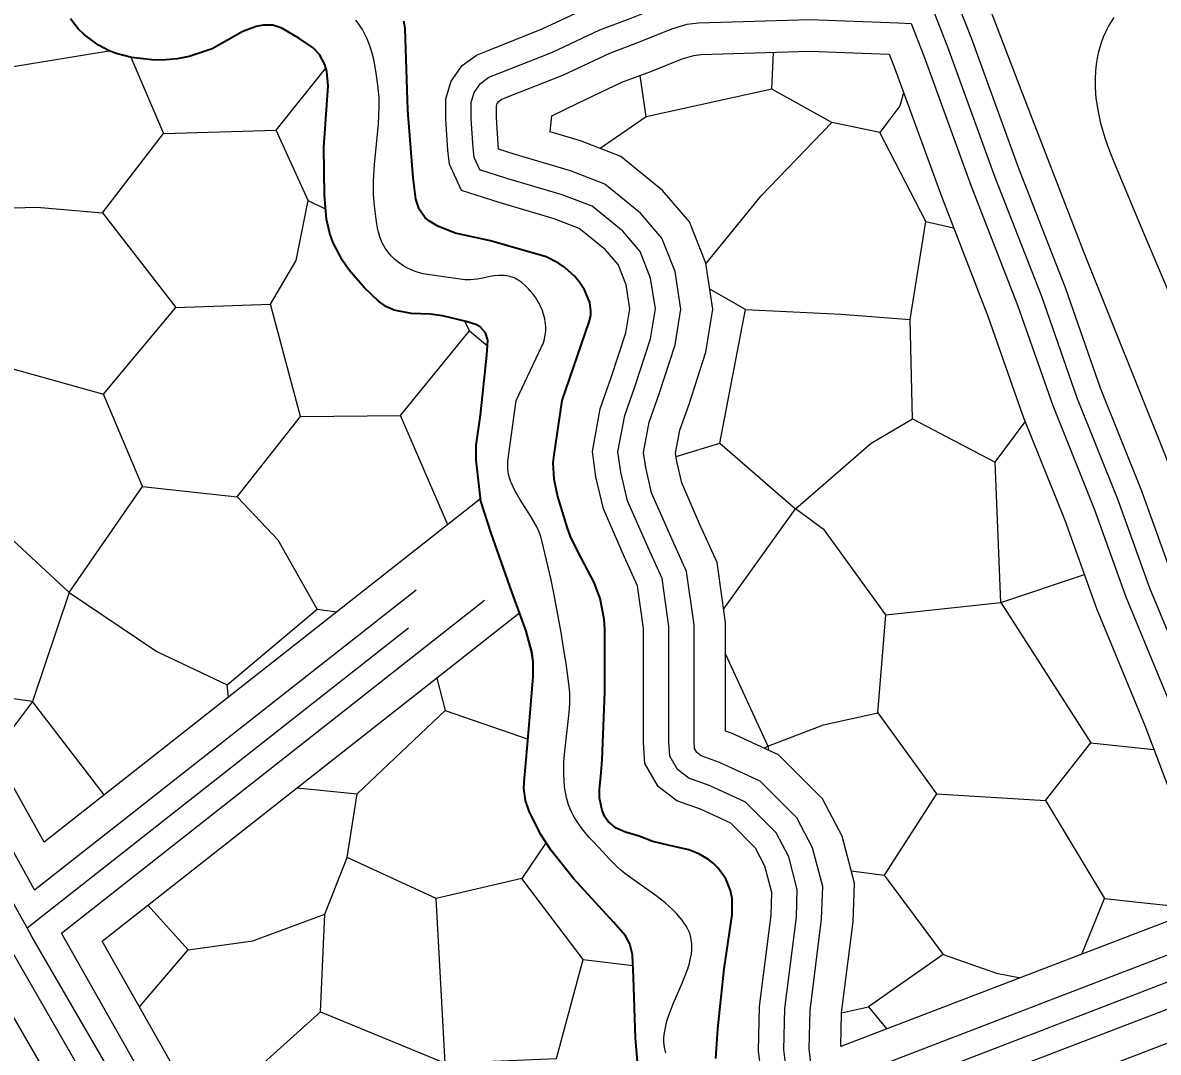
# Model space of a CAD drawing. Extents: x -64005 to -55000, y -89025 to -80000.
# Drawn here: x -56487.2 to -56037.8, y -87337.1 to -86929.7 of the extents above; entities that cross this region are included whole.
import ezdxf

# ---------------------------------------------------------------- set-up
doc = ezdxf.new("R2010")
doc.units = 0
doc.header["$LTSCALE"] = 32
doc.linetypes.add('DASH_DOUBLE_DOT', pattern=[9.2, 5, -1.2, 0.3, -1.2, 0.3, -1.2])
doc.linetypes.add('LONG_DASHED', pattern=[7.5, 6, -1.5])
for name, color, linetype, lineweight in [('19', 7, 'Continuous', 25), ('2', 7, 'Continuous', 25), ('24', 7, 'Continuous', 25), ('39', 7, 'LONG_DASHED', 25), ('53', 7, 'DASH_DOUBLE_DOT', 25), ('6', 7, 'Continuous', 25), ('7', 7, 'Continuous', 13), ('8', 7, 'Continuous', 25)]:
    doc.layers.add(name, color=color, linetype=linetype, lineweight=lineweight)

msp = doc.modelspace()

# ---------------------------------------------------------------- linework, layer by layer
at = {"layer": '19'}
for p, q in [((-56491.74, -86947.17), (-56453.09, -86940.84)), ((-56240.51, -86967), (-56258.62, -86979.51)), ((-56374.18, -87000.05), (-56367.28, -87003.53)), ((-56129.78, -87008.42), (-56118.79, -87010.85)), ((-56310.33, -87051.6), (-56303.3, -87057.56)), ((-56318.91, -87128.33), (-56337.62, -87085.08)), ((-56209.77, -87161.57), (-56181.31, -87122.09)), ((-56100.07, -87159.11), (-56067.03, -87148.08)), ((-56370.65, -87161.74), (-56362.8, -87162.81)), ((-56405.77, -87196.58), (-56406.33, -87191.71)), ((-56483.38, -87198.31), (-56498.51, -87218.41)), ((-56454.92, -87235.2), (-56483.38, -87198.31)), ((-56193.83, -87216.71), (-56192.32, -87215.94)), ((-56192.32, -87215.94), (-56191.98, -87217.56)), ((-56159.3, -87265.3), (-56146.31, -87267.03)), ((-56068.01, -87298.23), (-56059.12, -87276.29)), ((-56441.02, -87319.07), (-56421.72, -87296.55)), ((-56265.41, -87300.36), (-56245.69, -87302.79)), ((-56163.1, -87321.43), (-56152.48, -87319.03))]:
    msp.add_line(p, q, dxfattribs=at)
for points in [[(-56360.7, -87023.83), (-56358.01, -87027.67), (-56351.92, -87034.59), (-56346.57, -87039.78), (-56343.43, -87041.95), (-56340.23, -87043.41), (-56333.52, -87044.78), (-56325.87, -87045.06), (-56321.12, -87045.73), (-56311.72, -87047.89), (-56307.86, -87049.14), (-56306.12, -87050.12), (-56304.08, -87052.42), (-56303.17, -87055.34), (-56303.51, -87061.2), (-56306.06, -87084.97), (-56307.75, -87096.86), (-56307.76, -87102.8), (-56305.96, -87118.15), (-56478.69, -87253.88), (-56997.62, -86325.05)], [(-56468.25, -86928.18), (-56465.2, -86932.19), (-56462.79, -86934.53), (-56457.21, -86938.65), (-56453.02, -86940.88), (-56450.15, -86941.97), (-56444.19, -86943.46), (-56436.13, -86944.44), (-56432.09, -86944.52), (-56426.08, -86944.02), (-56421.38, -86943.08), (-56412.21, -86940.05), (-56400.04, -86933.26), (-56394.79, -86931.24), (-56392.09, -86930.64), (-56388.15, -86930.71), (-56384.67, -86931.89), (-56377.96, -86935.81), (-56372.21, -86939.65), (-56369.75, -86942.32), (-56367.61, -86946.33), (-56366.83, -86949.1), (-56366.36, -86954.77), (-56368.06, -86979.11), (-56367.79, -86997.98), (-56366.92, -87007.42), (-56365.69, -87013.13), (-56364.38, -87016.79), (-56360.7, -87023.83)], [(-56277.81, -86966.58), (-56267.48, -86961.5), (-56250.03, -86953.31), (-56238.61, -86949.01), (-56226.21, -86944.02), (-56221.56, -86942.64), (-56218.79, -86942.28), (-56175.76, -86940.96), (-56144.27, -86942.2), (-56142.31, -86947.24), (-56123.49, -86998.78), (-56105.17, -87045.78), (-56091.19, -87085.65), (-56074.79, -87126.49), (-56062.23, -87161.45), (-56043.08, -87207.81), (-56021.06, -87265.83), (-56015.7, -87278.16), (-56163.42, -87334.84)], [(-56444.35, -86943.42), (-56431.42, -86973.61), (-56386.95, -86972.29), (-56367.21, -86947.74)], [(-56138.56, -86957.5), (-56140.1, -86962.6), (-56148.03, -86973.17), (-56166.98, -86969.2), (-56190.74, -86955.98), (-56190.04, -86941.4)], [(-56190.74, -86955.98), (-56240.51, -86967), (-56242.86, -86950.61)], [(-56163.42, -87334.84), (-56163.1, -87321.41), (-56158.56, -87285.46), (-56158.02, -87270.1), (-56162.94, -87251.58), (-56170.62, -87236.82), (-56188.06, -87219.36), (-56206.62, -87210.83), (-56209, -87209.97), (-56209, -87194.46), (-56209, -87167.07), (-56212.33, -87143.31), (-56219.3, -87127.98), (-56226.39, -87111.79), (-56228.34, -87103.38), (-56228.83, -87100.01), (-56227.16, -87090.96), (-56223.49, -87080.61), (-56216.79, -87060.07), (-56214.03, -87043.04), (-56216.87, -87024.93), (-56223.33, -87008.47), (-56233.95, -86996.07), (-56250.44, -86982.68), (-56266.4, -86976.49), (-56278.46, -86972.95), (-56277.81, -86966.58)], [(-56455.64, -87004.9), (-56426.57, -87042.35), (-56389.15, -87041.03), (-56379.01, -87023.85), (-56374.18, -87000.05), (-56386.95, -86972.29)], [(-56216.83, -87025.18), (-56194.96, -86998.28), (-56166.98, -86969.2)], [(-56514.21, -87003.57), (-56481.62, -87002.7), (-56455.64, -87004.9), (-56431.42, -86973.61)], [(-56201.12, -87043.22), (-56163.26, -87044.99), (-56135.96, -87047.19), (-56129.78, -87008.42), (-56148.03, -86973.17)], [(-56228.63, -87101.38), (-56211.26, -87096.1), (-56201.12, -87043.22), (-56215.28, -87035.09)], [(-56494.39, -87065.7), (-56455.21, -87076.71), (-56426.57, -87042.35)], [(-56439.78, -87113.28), (-56402.36, -87117.25), (-56377.26, -87085.52), (-56389.15, -87041.03)], [(-56377.26, -87085.52), (-56337.62, -87085.08), (-56310.33, -87051.6), (-56312.24, -87047.77)], [(-56211.26, -87096.1), (-56181.31, -87122.09), (-56151.37, -87096.1), (-56135.06, -87086.41), (-56135.96, -87047.19)], [(-56468.85, -87155.14), (-56439.78, -87113.28), (-56455.21, -87076.71)], [(-56135.06, -87086.41), (-56102.28, -87103.59), (-56090.42, -87087.58)], [(-56145.63, -87163.95), (-56100.07, -87159.11), (-56102.28, -87103.59)], [(-56510.68, -87110.64), (-56493.06, -87132.67), (-56468.85, -87155.14), (-56483.38, -87198.31), (-56508.92, -87194.79), (-56514.87, -87189.12)], [(-56468.85, -87155.14), (-56434.06, -87178.48), (-56406.33, -87191.71), (-56370.65, -87161.74), (-56386.08, -87134.44), (-56402.36, -87117.25)], [(-56209, -87179.55), (-56192.32, -87215.94), (-56170.3, -87207.56), (-56148.73, -87202.72), (-56145.63, -87163.95), (-56169.86, -87130.46), (-56181.31, -87122.09)], [(-56100.07, -87159.11), (-56064.41, -87214.61), (-56039.48, -87217.28)], [(-56241.53, -87664.62), (-56287, -87587.48), (-56350.46, -87476.46), (-56428.31, -87341.54), (-56455.73, -87293.08), (-56290.56, -87163.27)], [(-56290.56, -87163.27), (-56287.95, -87170.44), (-56285.77, -87178.36), (-56285.2, -87182.43), (-56285.12, -87188.56), (-56287.1, -87212.33), (-56288.8, -87230.17), (-56288.85, -87232.6), (-56288.18, -87237.39), (-56286.67, -87242.09), (-56282, -87251.12), (-56278.02, -87257.23), (-56269.27, -87268.38), (-56253.42, -87285.65), (-56248.64, -87290.98), (-56246.91, -87294.14), (-56245.87, -87298.54), (-56245.49, -87307.44), (-56244.64, -87331.5), (-56243.86, -87340.67)], [(-56323.3, -87189), (-56320.01, -87201.84), (-56287.18, -87213.22)], [(-56378.55, -87232.43), (-56354.8, -87234.87), (-56320.01, -87201.84)], [(-56148.73, -87202.72), (-56125.61, -87234.87), (-56082.46, -87237.51), (-56064.41, -87214.61)], [(-56437.66, -87278.87), (-56421.72, -87296.55), (-56396.18, -87293.03), (-56367.57, -87282.45), (-56358.75, -87259.99), (-56354.8, -87234.87)], [(-56125.61, -87234.87), (-56146.31, -87267.03), (-56122.97, -87298.32), (-56101.84, -87305.81), (-56092.33, -87307.56)], [(-56082.46, -87237.51), (-56059.12, -87276.29), (-56021.37, -87280.33)], [(-56280.05, -87254.11), (-56289.62, -87268.36), (-56323.52, -87276.29), (-56358.75, -87259.99)], [(-56320.01, -87341.33), (-56275.97, -87339.56), (-56265.41, -87300.36), (-56289.62, -87268.36)], [(-56369.33, -87321.06), (-56320.01, -87341.33), (-56323.52, -87276.29)], [(-56422.53, -87351.55), (-56403.67, -87351.9), (-56369.33, -87321.06), (-56367.57, -87282.45)], [(-56507.31, -87294.92), (-56467.35, -87363.93), (-56389.48, -87498.86), (-56325.92, -87610.08), (-56279.46, -87688.87), (-56275.39, -87699.04)], [(-56122.97, -87298.32), (-56152.48, -87319.03), (-56145.23, -87327.86)], [(-56051.83, -87551.3), (-56057.68, -87547.06), (-56058.77, -87545.51), (-56061.48, -87536.59), (-56067.62, -87515.07), (-56069.25, -87492.99), (-56067.35, -87457.59), (-56068.83, -87439.32), (-56074.3, -87422.95), (-56083.67, -87407.52), (-56105.12, -87387.47), (-56128.13, -87373.59), (-56131.71, -87370.88), (-55969.72, -87308.71)]]:
    msp.add_lwpolyline(points, dxfattribs=at)
at = {"layer": '2', "lineweight": 35}
msp.add_lwpolyline([(-56212.84, -87339.56), (-56212.14, -87327.75), (-56209.62, -87304.12), (-56206.41, -87282.64), (-56206.48, -87276.21), (-56207.13, -87273.02), (-56208.97, -87268.42), (-56211.95, -87264.17), (-56213.91, -87262.23), (-56215.78, -87260.74), (-56219.65, -87258.5), (-56223.63, -87257.01), (-56231.75, -87255.16), (-56237.77, -87253.67), (-56243.27, -87251.59), (-56248.61, -87249.95), (-56252.38, -87248.34), (-56255.55, -87245.78), (-56256.79, -87243.97), (-56257.92, -87241.47), (-56258.96, -87236.46), (-56258.99, -87233.12), (-56258.31, -87226.43), (-56257.86, -87221.42), (-56256.79, -87194.57), (-56256.79, -87169.86), (-56257.08, -87165.74), (-56258.7, -87157.6), (-56261.02, -87151.19), (-56267.39, -87139.15), (-56270.37, -87132.95), (-56271.57, -87129.68), (-56275.55, -87116.83), (-56276.87, -87110.38), (-56277.23, -87103.92), (-56276.93, -87100.68), (-56273.71, -87079.2), (-56262.99, -87048.04), (-56262.41, -87045.53), (-56262.31, -87043.83), (-56262.75, -87040.42), (-56264.8, -87035.38), (-56266.95, -87032.19), (-56268.66, -87030.18), (-56272.64, -87026.56), (-56275.11, -87024.84), (-56280.07, -87022.37), (-56295.15, -87017.97), (-56302.06, -87016.08), (-56316.06, -87012.99), (-56322.9, -87010.28), (-56326.24, -87008.31), (-56327.91, -87006.93), (-56330.25, -87003.54), (-56331.58, -86999.56), (-56332.67, -86991.13), (-56334.81, -86964.28), (-56335.89, -86932.04), (-56336.32, -86929.15)], dxfattribs=at)
at = {"layer": '24'}
msp.add_lwpolyline([(-56055.39, -86927.62), (-56057.17, -86930.52), (-56058.67, -86933.47), (-56059.53, -86935.46), (-56060.51, -86938.13), (-56061.53, -86941.73), (-56061.97, -86943.79), (-56062.36, -86946.16), (-56062.65, -86948.88), (-56062.81, -86952), (-56062.76, -86955.56), (-56062.44, -86959.61), (-56061.76, -86964.22), (-56060.63, -86969.43), (-56058.95, -86975.26), (-56057.91, -86978.31), (-56056.73, -86981.5), (-56055.39, -86984.82), (-56043.64, -87012.81), (-56031.77, -87040.81)], dxfattribs=at)
at = {"layer": '39'}
for p, q in [((-56485.49, -87287.84), (-57027.35, -86317.96)), ((-56485.49, -87287.84), (-56310.57, -87150.38)), ((-56483.46, -87291.47), (-56485.49, -87287.84)), ((-55985.68, -87290.73), (-56174.58, -87363.22))]:
    msp.add_line(p, q, dxfattribs=at)
for points in [[(-56277.54, -86941.36), (-56258.78, -86932.57), (-56246.77, -86928.04), (-56233.65, -86922.76), (-56226.25, -86920.55), (-56220.59, -86919.82), (-56175.66, -86918.43), (-56140.28, -86919.84), (-56129.3, -86920.26), (-56128.11, -86921.7), (-56121.25, -86939.3), (-56102.43, -86990.84), (-56084.06, -87037.97), (-56070.13, -87077.73), (-56053.75, -87118.49), (-56041.24, -87153.34), (-56022.16, -87199.51), (-56000.22, -87257.34), (-55985.68, -87290.73)], [(-56308.98, -86979.26), (-56309.69, -86967.7), (-56309.71, -86961.33), (-56308.51, -86957.31), (-56306.02, -86953.79), (-56302.73, -86951.34), (-56298.65, -86949.7), (-56277.54, -86941.36)], [(-56184.81, -87345.55), (-56185.95, -87336.06), (-56185.57, -87319.73), (-56181.01, -87283.67), (-56180.63, -87272.67), (-56184.05, -87259.77), (-56188.98, -87250.28), (-56201.13, -87238.13), (-56215.17, -87231.67), (-56223.53, -87228.64), (-56228.08, -87225.22), (-56231.12, -87219.91), (-56231.5, -87214.21), (-56231.5, -87168.65), (-56234.16, -87149.66), (-56239.85, -87137.14), (-56247.83, -87118.92), (-56250.48, -87107.53), (-56251.62, -87099.56), (-56248.96, -87085.13), (-56244.79, -87073.36), (-56238.72, -87054.76), (-56236.82, -87042.99), (-56238.72, -87030.85), (-56242.89, -87020.22), (-56249.72, -87012.25), (-56261.87, -87002.38), (-56273.64, -86997.82), (-56295.66, -86991.36), (-56306.29, -86987.95), (-56308.57, -86983.01), (-56308.98, -86979.26)], [(-56259.09, -87679.21), (-56306.46, -87598.78), (-56369.97, -87487.66), (-56447.85, -87352.7), (-56483.46, -87291.47)]]:
    msp.add_lwpolyline(points, dxfattribs=at)
at = {"layer": '53'}
for points in [[(-56297.72, -87029.73), (-56298.71, -87029.76), (-56300.57, -87029.94), (-56302.21, -87030.2), (-56305.07, -87030.75), (-56307.2, -87031.14), (-56308.8, -87031.36), (-56309.99, -87031.47), (-56310.88, -87031.49), (-56312.21, -87031.44), (-56327.03, -87029.39), (-56328.7, -87029.03), (-56330.15, -87028.65), (-56331.42, -87028.26), (-56332.52, -87027.87), (-56333.47, -87027.48), (-56335.13, -87026.69), (-56336.37, -87026), (-56337.29, -87025.41), (-56338.66, -87024.43), (-56340.01, -87023.31), (-56341.21, -87022.16), (-56342.2, -87021.05), (-56343.02, -87019.99), (-56343.72, -87018.97), (-56344.29, -87017.99), (-56344.76, -87017.06), (-56345.16, -87016.18), (-56345.8, -87014.49), (-56346.26, -87012.99), (-56346.59, -87011.66), (-56347.04, -87009.31), (-56347.31, -87007.52), (-56347.96, -87002.12), (-56348.12, -87000.64), (-56348.32, -86997.76), (-56348.39, -86995.06), (-56348.36, -86992.53), (-56348.27, -86990.15), (-56347.96, -86985.68), (-56346.43, -86970.02), (-56346.2, -86966.11), (-56346.12, -86963.19), (-56346.13, -86961), (-56346.19, -86959.35), (-56346.36, -86956.89), (-56346.63, -86954.44), (-56347.17, -86950.56), (-56347.71, -86947.2), (-56348.28, -86944.3), (-56348.89, -86941.8), (-56349.53, -86939.63), (-56350.2, -86937.76), (-56350.86, -86936.13), (-56351.52, -86934.73), (-56352.16, -86933.51), (-56352.77, -86932.45), (-56353.34, -86931.53), (-56354.44, -86929.94), (-56355.34, -86928.76)], [(-56230.02, -87280.6), (-56231.5, -87279.22), (-56232.94, -87277.98), (-56234.32, -87276.86), (-56236.99, -87274.84), (-56246.55, -87268.06), (-56248.87, -87266.29), (-56250.55, -87264.92), (-56251.78, -87263.85), (-56253.55, -87262.17), (-56255.23, -87260.4), (-56257.47, -87257.95), (-56261.49, -87253.69), (-56262.98, -87252.07), (-56264.24, -87250.62), (-56265.31, -87249.33), (-56266.21, -87248.17), (-56267.69, -87246.09), (-56268.71, -87244.47), (-56269.4, -87243.21), (-56269.89, -87242.24), (-56270.55, -87240.75), (-56271.13, -87239.2), (-56271.6, -87237.7), (-56271.98, -87236.24), (-56272.29, -87234.82), (-56272.53, -87233.45), (-56272.72, -87232.11), (-56272.97, -87229.51), (-56273.07, -87227.06), (-56273.07, -87224.76), (-56272.99, -87222.6), (-56272.86, -87220.57), (-56272.51, -87216.76), (-56271.16, -87205.07), (-56270.85, -87201.33), (-56270.72, -87198.53), (-56270.7, -87196.44), (-56270.73, -87194.87), (-56270.87, -87192.53), (-56271.13, -87190.2), (-56272.15, -87183.21), (-56273.11, -87177.1), (-56274, -87171.75), (-56275.67, -87162.4), (-56277.04, -87155.41), (-56278.12, -87150.18), (-56279.85, -87142.35), (-56281.72, -87134.57), (-56282, -87133.54), (-56282.33, -87132.55), (-56283.08, -87130.66), (-56283.9, -87128.92), (-56284.77, -87127.31), (-56285.64, -87125.81), (-56287.37, -87123.04), (-56290.46, -87118.22), (-56291.55, -87116.41), (-56292.43, -87114.82), (-56293.13, -87113.41), (-56293.68, -87112.18), (-56294.11, -87111.09), (-56294.44, -87110.13), (-56294.89, -87108.43), (-56295.12, -87107.13), (-56295.23, -87106.15), (-56295.27, -87104.66), (-56295.23, -87103.91), (-56295.16, -87103.15), (-56291.89, -87079.21), (-56281.73, -87057.74), (-56281.4, -87056.99), (-56280.89, -87055.49), (-56280.53, -87054.06), (-56280.32, -87052.69), (-56280.22, -87051.39), (-56280.22, -87050.16), (-56280.29, -87049), (-56280.42, -87047.91), (-56280.61, -87046.89), (-56280.83, -87045.93), (-56281.08, -87045.03), (-56281.67, -87043.35), (-56282.3, -87041.9), (-56282.94, -87040.65), (-56283.57, -87039.56), (-56284.17, -87038.63), (-56285.34, -87037.03), (-56286.31, -87035.86), (-56287.08, -87035.01), (-56288.33, -87033.76), (-56289.68, -87032.57), (-56290.4, -87032.01), (-56291.1, -87031.53), (-56291.78, -87031.13), (-56292.45, -87030.8), (-56293.09, -87030.52), (-56294.35, -87030.12), (-56295.54, -87029.87), (-56296.66, -87029.76), (-56297.72, -87029.73)], [(-56232.72, -87337.23), (-56233.1, -87335.73), (-56233.33, -87334.26), (-56233.42, -87332.81), (-56233.41, -87331.4), (-56233.3, -87330.01), (-56233.11, -87328.66), (-56232.86, -87327.34), (-56232.56, -87326.06), (-56232.22, -87324.81), (-56231.44, -87322.36), (-56230.59, -87320.05), (-56229.71, -87317.89), (-56226.19, -87309.74), (-56224.97, -87306.72), (-56224.03, -87304.09), (-56223.34, -87301.81), (-56222.87, -87299.84), (-56222.58, -87298.14), (-56222.42, -87296.66), (-56222.37, -87295.39), (-56222.39, -87294.28), (-56222.47, -87293.32), (-56222.59, -87292.49), (-56222.9, -87291.05), (-56223.23, -87289.99), (-56223.54, -87289.2), (-56224.09, -87288.04), (-56224.77, -87286.89), (-56225.5, -87285.82), (-56226.24, -87284.81), (-56226.99, -87283.87), (-56228.51, -87282.14), (-56230.02, -87280.6)]]:
    msp.add_lwpolyline(points, dxfattribs=at)
at = {"layer": '6', "lineweight": 35}
for points in [[(-56333.52, -87044.78), (-56340.23, -87043.41), (-56343.43, -87041.95), (-56346.57, -87039.78), (-56351.92, -87034.59), (-56358.01, -87027.67), (-56360.7, -87023.83), (-56364.38, -87016.79), (-56365.69, -87013.13), (-56366.92, -87007.42), (-56367.79, -86997.98), (-56368.06, -86979.11), (-56366.36, -86954.77), (-56366.83, -86949.1), (-56367.61, -86946.33), (-56369.75, -86942.32), (-56372.21, -86939.65), (-56377.96, -86935.81), (-56384.67, -86931.89), (-56388.15, -86930.71), (-56392.09, -86930.64), (-56394.79, -86931.24), (-56400.04, -86933.26), (-56412.21, -86940.05), (-56421.38, -86943.08), (-56426.08, -86944.02), (-56432.09, -86944.52), (-56436.13, -86944.44), (-56444.19, -86943.46), (-56450.15, -86941.97), (-56453.02, -86940.88), (-56457.21, -86938.65), (-56462.79, -86934.53), (-56465.2, -86932.19), (-56468.25, -86928.18)], [(-56243.86, -87340.67), (-56244.64, -87331.5), (-56245.49, -87307.44), (-56245.87, -87298.54), (-56246.91, -87294.14), (-56248.64, -87290.98), (-56253.42, -87285.65), (-56269.27, -87268.38), (-56278.02, -87257.23), (-56282, -87251.12), (-56286.67, -87242.09), (-56288.18, -87237.39), (-56288.85, -87232.6), (-56288.8, -87230.17), (-56287.1, -87212.33), (-56285.12, -87188.56), (-56285.21, -87182.45), (-56285.79, -87178.39), (-56287.95, -87170.44), (-56290.56, -87163.27), (-56293.61, -87154.88), (-56301.82, -87131.67), (-56305.86, -87119.01), (-56307.76, -87102.8), (-56307.75, -87096.86), (-56306.06, -87084.97), (-56303.51, -87061.2), (-56303.17, -87055.34), (-56304.08, -87052.42), (-56306.12, -87050.12), (-56307.86, -87049.14), (-56311.72, -87047.89), (-56321.12, -87045.73), (-56325.87, -87045.06), (-56333.52, -87044.78)]]:
    msp.add_lwpolyline(points, dxfattribs=at)
at = {"layer": '7', "lineweight": 25}
msp.add_lwpolyline([(-56109.63, -86910.7), (-56092.23, -86956.22), (-56067.18, -87020.68), (-56035.14, -87100.6), (-56007.88, -87172.06), (-55975.46, -87255.67), (-55959.26, -87293.98), (-55933.11, -87363.23), (-55914.69, -87412.22), (-55897.38, -87456.05), (-55869.02, -87527.51), (-55857.78, -87553.54), (-55833.64, -87604.87), (-55815.22, -87643.92), (-55807.08, -87660.24)], dxfattribs=at)
at = {"layer": '8'}
for p, q in [((-56482.47, -87272.75), (-57014.1, -86321.18)), ((-56471.9, -87289.89), (-56304.39, -87158.24))]:
    msp.add_line(p, q, dxfattribs=at)
at = {"layer": '8', "linetype": 'LONG_DASHED'}
for p, q in [((-56482.47, -87272.75), (-56316.76, -87142.52)), ((-55999.03, -87285.15), (-56170.63, -87350.99))]:
    msp.add_line(p, q, dxfattribs=at)
for points in [[(-56281.61, -86932.22), (-56262.67, -86923.35), (-56232.9, -86912.11)], [(-56318.94, -86980.14), (-56319.69, -86968.02), (-56319.71, -86959.88), (-56317.62, -86952.88), (-56313.27, -86946.72), (-56307.66, -86942.55), (-56302.35, -86940.41), (-56281.61, -86932.22)], [(-56135.6, -86930.02), (-56130.61, -86942.83), (-56111.79, -86994.37), (-56093.44, -87041.44), (-56079.49, -87081.24), (-56063.1, -87122.05), (-56050.57, -87156.94), (-56031.46, -87203.19), (-56009.48, -87261.12), (-55999.03, -87285.15)], [(-56194.52, -87348.58), (-56195.96, -87336.54), (-56195.56, -87318.98), (-56190.99, -87282.88), (-56190.68, -87273.8), (-56193.43, -87263.4), (-56197.14, -87256.26), (-56206.94, -87246.47), (-56218.97, -87240.93), (-56228.34, -87237.53), (-56235.73, -87231.98), (-56240.94, -87222.88), (-56241.5, -87214.54), (-56241.5, -87194.47), (-56241.5, -87169.35), (-56243.86, -87152.49), (-56248.98, -87141.22), (-56257.36, -87122.1), (-56260.32, -87109.38), (-56261.75, -87099.37), (-56258.65, -87082.54), (-56254.26, -87070.14), (-56248.47, -87052.4), (-56246.95, -87042.97), (-56248.43, -87033.48), (-56251.58, -87025.44), (-56256.73, -87019.44), (-56266.95, -87011.14), (-56276.86, -87007.3), (-56298.6, -87000.92), (-56313.53, -86996.13), (-56318.34, -86985.71), (-56318.94, -86980.14)], [(-56262.4, -87700.98), (-56262.4, -87697.86), (-56268.21, -87683.34), (-56315.11, -87603.8), (-56378.64, -87492.64), (-56456.53, -87357.66), (-56496.4, -87288.81)]]:
    msp.add_lwpolyline(points, dxfattribs=at)
at = {"layer": '8'}
for points in [[(-56124.42, -86910.44), (-56119.37, -86916.59), (-56111.89, -86935.77), (-56093.07, -86987.31), (-56074.69, -87034.49), (-56060.77, -87074.21), (-56044.4, -87114.93), (-56031.91, -87149.74), (-56012.86, -87195.83), (-55990.96, -87253.57), (-55980.38, -87277.87)], [(-56273.47, -86950.5), (-56254.89, -86941.79), (-56243.15, -86937.36), (-56230.34, -86932.21), (-56224.17, -86930.37), (-56219.79, -86929.8), (-56175.7, -86928.44), (-56140.67, -86929.83), (-56135.6, -86930.02)], [(-56298.92, -86979.81), (-56299.69, -86967.38), (-56299.71, -86962.78), (-56299.4, -86961.74), (-56298.77, -86960.86), (-56297.8, -86960.13), (-56294.95, -86958.99), (-56273.47, -86950.5)], [(-56175.1, -87342.52), (-56175.94, -87335.58), (-56175.58, -87320.48), (-56171.03, -87284.47), (-56170.58, -87271.52), (-56174.67, -87256.13), (-56180.82, -87244.29), (-56195.32, -87229.79), (-56211.37, -87222.41), (-56218.72, -87219.75), (-56220.43, -87218.46), (-56221.3, -87216.94), (-56221.5, -87213.88), (-56221.5, -87194.47), (-56221.5, -87167.94), (-56224.46, -87146.84), (-56230.72, -87133.07), (-56238.3, -87115.75), (-56240.64, -87105.69), (-56241.49, -87099.76), (-56239.27, -87087.72), (-56235.32, -87076.58), (-56228.97, -87057.12), (-56226.69, -87043.01), (-56229.01, -87028.22), (-56234.2, -87015), (-56242.71, -87005.06), (-56256.79, -86993.62), (-56270.42, -86988.34), (-56292.72, -86981.8), (-56298.92, -86979.81)], [(-56245.03, -87683.29), (-56297.81, -87593.76), (-56361.3, -87482.68), (-56439.16, -87347.74), (-56471.9, -87289.89)], [(-55949.76, -87287.74), (-55959.71, -87291.48), (-56157.19, -87367.26)]]:
    msp.add_lwpolyline(points, dxfattribs=at)

doc.saveas('drawing.dxf')
